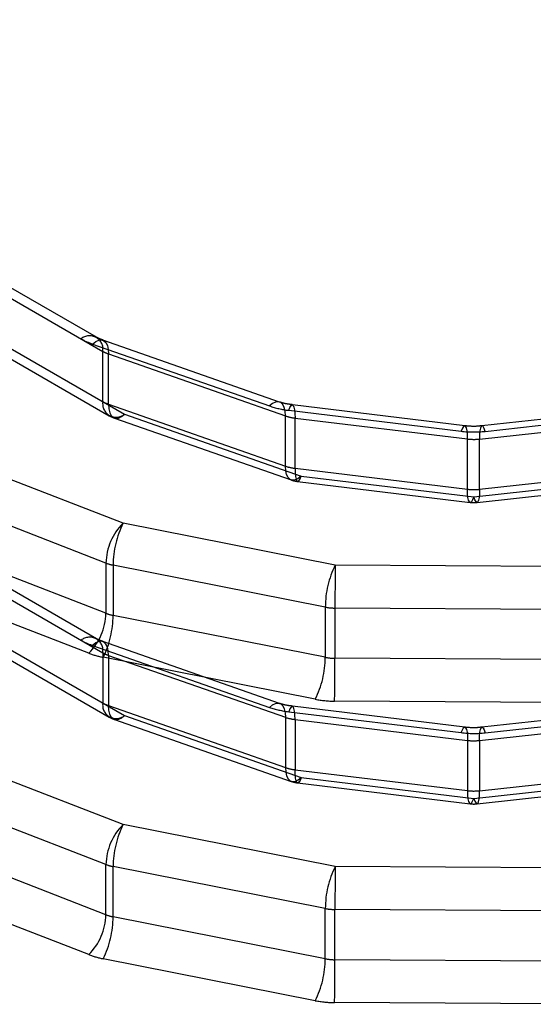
# Model space of a CAD drawing. Header units: inches. Extents: x 1907 to 2452, y -210 to -54.
# Tile 361 of 656: x 1990.6352 to 1990.7009, y -188.4119 to -188.2859. Entities that reach past the tile are written whole.
import ezdxf

# ---------------------------------------------------------------- set-up
doc = ezdxf.new("R2010")
doc.units = ezdxf.units.IN
doc.header["$LTSCALE"] = 0.5
doc.header["$MEASUREMENT"] = 0
doc.linetypes.add('HIDDEN', pattern=[0.22499999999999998, 0.15, -0.075])
doc.layers.add('SID-M-H', color=4, linetype='HIDDEN')

msp = doc.modelspace()

# ---------------------------------------------------------------- linework, layer by layer
at = {"layer": 'SID-M-H'}
for p, q in [((1990.572659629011, -188.2861000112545), (1990.645849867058, -188.3283523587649)), ((1990.645034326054, -188.3265498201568), (1990.574627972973, -188.2859050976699)), ((1990.575443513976, -188.2941370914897), (1990.648633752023, -188.3363894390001)), ((1990.576259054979, -188.2959396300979), (1990.646665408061, -188.3365843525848)), ((1990.572659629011, -188.3246767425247), (1990.645849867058, -188.3669290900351)), ((1990.645034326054, -188.365126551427), (1990.574627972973, -188.3244818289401)), ((1990.644549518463, -188.3274168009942), (1990.644947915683, -188.3270994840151)), ((1990.644549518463, -188.3274168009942), (1990.667162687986, -188.3353367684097)), ((1990.644947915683, -188.3270994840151), (1990.645331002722, -188.3269179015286)), ((1990.645331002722, -188.3269179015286), (1990.645684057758, -188.3268790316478)), ((1990.645684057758, -188.3268790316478), (1990.645993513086, -188.3269843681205)), ((1990.668464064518, -188.3348357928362), (1990.645850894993, -188.3269158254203)), ((1990.645993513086, -188.3269843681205), (1990.646247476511, -188.327229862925)), ((1990.646247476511, -188.327229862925), (1990.64643618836, -188.3276060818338)), ((1990.645849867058, -188.3347818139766), (1990.645849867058, -188.3283523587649)), ((1990.64643618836, -188.3276060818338), (1990.646552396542, -188.3280985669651)), ((1990.646552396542, -188.3280985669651), (1990.646591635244, -188.3286883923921)), ((1990.646591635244, -188.3286883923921), (1990.669204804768, -188.3366083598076)), ((1990.646591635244, -188.3351178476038), (1990.646591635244, -188.3286883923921)), ((1990.575443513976, -188.3327138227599), (1990.648633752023, -188.3749661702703)), ((1990.576259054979, -188.3345163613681), (1990.646665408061, -188.3751610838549)), ((1990.667944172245, -188.3348378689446), (1990.667561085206, -188.335019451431)), ((1990.668297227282, -188.3347989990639), (1990.667944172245, -188.3348378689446)), ((1990.66860668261, -188.3349043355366), (1990.668297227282, -188.3347989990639)), ((1990.668860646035, -188.3351498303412), (1990.66860668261, -188.3349043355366)), ((1990.646591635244, -188.3351178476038), (1990.669204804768, -188.3430378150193)), ((1990.646591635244, -188.3351178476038), (1990.646630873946, -188.3357076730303)), ((1990.646630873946, -188.3357076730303), (1990.646747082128, -188.3362001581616)), ((1990.646747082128, -188.3362001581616), (1990.646935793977, -188.3365763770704)), ((1990.667561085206, -188.335019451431), (1990.667162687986, -188.3353367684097)), ((1990.669049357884, -188.3355260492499), (1990.668860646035, -188.3351498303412)), ((1990.669165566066, -188.3360185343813), (1990.669049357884, -188.3355260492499)), ((1990.669204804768, -188.3366083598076), (1990.669165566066, -188.3360185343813)), ((1990.669628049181, -188.3358989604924), (1990.669785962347, -188.3355268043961)), ((1990.669628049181, -188.3358989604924), (1990.691694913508, -188.3385752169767)), ((1990.669785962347, -188.3355268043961), (1990.669937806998, -188.335292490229)), ((1990.669937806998, -188.335292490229), (1990.67007774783, -188.335205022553)), ((1990.67007774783, -188.335205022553), (1990.670200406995, -188.3352677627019)), ((1990.692168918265, -188.337881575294), (1990.670102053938, -188.3352053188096)), ((1990.670200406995, -188.3352677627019), (1990.670301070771, -188.335478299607)), ((1990.670301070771, -188.335478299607), (1990.670375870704, -188.335828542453)), ((1990.670375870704, -188.335828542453), (1990.670421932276, -188.3363050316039)), ((1990.716297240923, -188.3354884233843), (1990.694353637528, -188.3378936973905)), ((1990.694782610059, -188.338592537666), (1990.716726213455, -188.3361872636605)), ((1990.646935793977, -188.3365763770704), (1990.647189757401, -188.3368218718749)), ((1990.647189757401, -188.3368218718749), (1990.647499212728, -188.3369272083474)), ((1990.647332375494, -188.3368904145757), (1990.669945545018, -188.3448103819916)), ((1990.647499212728, -188.3369272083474), (1990.647852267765, -188.3368883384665)), ((1990.647852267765, -188.3368883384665), (1990.648235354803, -188.3367067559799)), ((1990.648235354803, -188.3367067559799), (1990.648633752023, -188.3363894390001)), ((1990.648633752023, -188.3363894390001), (1990.671246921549, -188.3443094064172)), ((1990.669204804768, -188.3430378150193), (1990.669204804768, -188.3366083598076)), ((1990.670421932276, -188.3363050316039), (1990.670437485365, -188.336889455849)), ((1990.670437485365, -188.336889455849), (1990.692504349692, -188.3395657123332)), ((1990.670437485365, -188.3433189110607), (1990.670437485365, -188.336889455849)), ((1990.694048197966, -188.339574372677), (1990.715991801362, -188.3371690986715)), ((1990.691852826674, -188.3382030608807), (1990.691694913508, -188.3385752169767)), ((1990.692004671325, -188.3379687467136), (1990.691852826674, -188.3382030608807)), ((1990.692144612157, -188.3378812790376), (1990.692004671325, -188.3379687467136)), ((1990.692267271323, -188.3379440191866), (1990.692144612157, -188.3378812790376)), ((1990.692367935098, -188.3381545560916), (1990.692267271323, -188.3379440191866)), ((1990.692442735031, -188.3385047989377), (1990.692367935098, -188.3381545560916)), ((1990.692488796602, -188.3389812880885), (1990.692442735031, -188.3385047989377)), ((1990.694104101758, -188.3385141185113), (1990.694062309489, -188.3389901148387)), ((1990.694171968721, -188.338164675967), (1990.694104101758, -188.3385141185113)), ((1990.694263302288, -188.3379552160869), (1990.694171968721, -188.338164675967)), ((1990.694374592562, -188.3378937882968), (1990.694263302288, -188.3379552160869)), ((1990.694501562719, -188.3379827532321), (1990.694374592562, -188.3378937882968)), ((1990.694639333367, -188.3382186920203), (1990.694501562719, -188.3379827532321)), ((1990.694782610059, -188.338592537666), (1990.694639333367, -188.3382186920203)), ((1990.648445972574, -188.3503484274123), (1990.620860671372, -188.3396395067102)), ((1990.692504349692, -188.3395657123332), (1990.692488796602, -188.3389812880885)), ((1990.692504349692, -188.3459951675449), (1990.692504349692, -188.3395657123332)), ((1990.694062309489, -188.3389901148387), (1990.694048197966, -188.339574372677)), ((1990.694048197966, -188.3460038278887), (1990.694048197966, -188.339574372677)), ((1990.66924404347, -188.3436276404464), (1990.669204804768, -188.3430378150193)), ((1990.669360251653, -188.3441201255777), (1990.66924404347, -188.3436276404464)), ((1990.670437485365, -188.3433189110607), (1990.692504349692, -188.3459951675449)), ((1990.670437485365, -188.3433189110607), (1990.670453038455, -188.3439033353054)), ((1990.694048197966, -188.3460038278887), (1990.715991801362, -188.3435985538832)), ((1990.646248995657, -188.3554491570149), (1990.618663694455, -188.3447402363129)), ((1990.669548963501, -188.3444963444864), (1990.669360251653, -188.3441201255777)), ((1990.669802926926, -188.344741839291), (1990.669548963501, -188.3444963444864)), ((1990.670112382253, -188.3448471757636), (1990.669802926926, -188.344741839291)), ((1990.67046543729, -188.3448083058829), (1990.670112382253, -188.3448471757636)), ((1990.670453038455, -188.3439033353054), (1990.670499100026, -188.3443798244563)), ((1990.670848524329, -188.3446267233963), (1990.67046543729, -188.3448083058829)), ((1990.670499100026, -188.3443798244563), (1990.670573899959, -188.3447300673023)), ((1990.670573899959, -188.3447300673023), (1990.670674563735, -188.3449406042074)), ((1990.670674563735, -188.3449406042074), (1990.6707972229, -188.3450033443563)), ((1990.670772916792, -188.3450030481), (1990.692839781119, -188.3476793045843)), ((1990.6707972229, -188.3450033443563), (1990.670937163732, -188.3449158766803)), ((1990.671246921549, -188.3443094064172), (1990.670848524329, -188.3446267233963)), ((1990.670937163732, -188.3449158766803), (1990.671089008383, -188.3446815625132)), ((1990.671089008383, -188.3446815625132), (1990.671246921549, -188.3443094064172)), ((1990.671246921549, -188.3443094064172), (1990.693313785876, -188.3469856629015)), ((1990.693313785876, -188.3469856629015), (1990.715257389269, -188.3445803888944)), ((1990.692519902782, -188.34657959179), (1990.692504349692, -188.3459951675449)), ((1990.693742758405, -188.3476845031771), (1990.715686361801, -188.345279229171)), ((1990.694048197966, -188.3460038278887), (1990.694034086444, -188.3465880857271)), ((1990.692565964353, -188.3470560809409), (1990.692519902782, -188.34657959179)), ((1990.692640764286, -188.3474063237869), (1990.692565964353, -188.3470560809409)), ((1990.692741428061, -188.347616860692), (1990.692640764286, -188.3474063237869)), ((1990.693004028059, -188.3475921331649), (1990.692864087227, -188.3476796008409)), ((1990.69315587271, -188.3473578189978), (1990.693004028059, -188.3475921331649)), ((1990.693313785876, -188.3469856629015), (1990.69315587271, -188.3473578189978)), ((1990.693457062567, -188.3473595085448), (1990.693313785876, -188.3469856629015)), ((1990.693594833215, -188.3475954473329), (1990.693457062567, -188.3473595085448)), ((1990.693721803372, -188.3476844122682), (1990.693594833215, -188.3475954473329)), ((1990.693924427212, -188.3474135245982), (1990.693833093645, -188.3476229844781)), ((1990.693992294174, -188.3470640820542), (1990.693924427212, -188.3474135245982)), ((1990.694034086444, -188.3465880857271), (1990.693992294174, -188.3470640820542)), ((1990.692864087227, -188.3476796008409), (1990.692741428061, -188.347616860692)), ((1990.693833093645, -188.3476229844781), (1990.693721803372, -188.3476844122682)), ((1990.646248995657, -188.3618786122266), (1990.618663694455, -188.3511696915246)), ((1990.675588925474, -188.3557176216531), (1990.648445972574, -188.3503484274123)), ((1990.644052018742, -188.3669793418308), (1990.616466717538, -188.3562704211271)), ((1990.646248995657, -188.3554491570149), (1990.646248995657, -188.3618786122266)), ((1990.67431272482, -188.3610824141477), (1990.64716977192, -188.3557132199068)), ((1990.64716977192, -188.3557132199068), (1990.64716977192, -188.3621426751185)), ((1990.71182476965, -188.3559378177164), (1990.675588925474, -188.3557176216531)), ((1990.67431272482, -188.3610824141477), (1990.67431272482, -188.3675118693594)), ((1990.711783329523, -188.3614252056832), (1990.675547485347, -188.3612050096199)), ((1990.675547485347, -188.3612050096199), (1990.675547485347, -188.3676344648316)), ((1990.67431272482, -188.3675118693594), (1990.64716977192, -188.3621426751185)), ((1990.644947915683, -188.3656762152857), (1990.644549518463, -188.3659935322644)), ((1990.644549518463, -188.3659935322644), (1990.667162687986, -188.3739134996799)), ((1990.645331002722, -188.3654946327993), (1990.644947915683, -188.3656762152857)), ((1990.645684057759, -188.3654557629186), (1990.645331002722, -188.3654946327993)), ((1990.645993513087, -188.3655610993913), (1990.645684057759, -188.3654557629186)), ((1990.668464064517, -188.373412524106), (1990.645850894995, -188.3654925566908)), ((1990.646247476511, -188.3658065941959), (1990.645993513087, -188.3655610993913)), ((1990.64643618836, -188.3661828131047), (1990.646247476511, -188.3658065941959)), ((1990.646552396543, -188.3666752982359), (1990.64643618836, -188.3661828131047)), ((1990.645849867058, -188.3669290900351), (1990.645849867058, -188.3733585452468)), ((1990.673036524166, -188.3728766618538), (1990.645893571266, -188.3675074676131)), ((1990.646591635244, -188.3672651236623), (1990.646552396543, -188.3666752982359)), ((1990.646591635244, -188.3672651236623), (1990.669204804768, -188.3751850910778)), ((1990.646591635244, -188.3672651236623), (1990.646591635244, -188.373694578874)), ((1990.711783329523, -188.3678546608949), (1990.675547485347, -188.3676344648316)), ((1990.646591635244, -188.373694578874), (1990.669204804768, -188.3816145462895)), ((1990.646630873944, -188.3742844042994), (1990.646591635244, -188.373694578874)), ((1990.667162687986, -188.3739134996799), (1990.667561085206, -188.3735961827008)), ((1990.667561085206, -188.3735961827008), (1990.667944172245, -188.3734146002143)), ((1990.667944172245, -188.3734146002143), (1990.668297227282, -188.3733757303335)), ((1990.668297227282, -188.3733757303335), (1990.66860668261, -188.3734810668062)), ((1990.66860668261, -188.3734810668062), (1990.668860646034, -188.3737265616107)), ((1990.668860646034, -188.3737265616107), (1990.669049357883, -188.3741027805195)), ((1990.669937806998, -188.3738692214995), (1990.669785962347, -188.3741035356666)), ((1990.670077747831, -188.3737817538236), (1990.669937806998, -188.3738692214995)), ((1990.670200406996, -188.3738444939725), (1990.670077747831, -188.3737817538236)), ((1990.692168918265, -188.3764583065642), (1990.670102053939, -188.3737820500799)), ((1990.670301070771, -188.3740550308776), (1990.670200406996, -188.3738444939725)), ((1990.670375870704, -188.3744052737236), (1990.670301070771, -188.3740550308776)), ((1990.711741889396, -188.3733420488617), (1990.67550604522, -188.3731218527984)), ((1990.716297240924, -188.3740651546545), (1990.694353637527, -188.3764704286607)), ((1990.646747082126, -188.3747768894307), (1990.646630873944, -188.3742844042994)), ((1990.646935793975, -188.3751531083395), (1990.646747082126, -188.3747768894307)), ((1990.647189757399, -188.375398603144), (1990.646935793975, -188.3751531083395)), ((1990.648235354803, -188.3752834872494), (1990.647852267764, -188.375465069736)), ((1990.648633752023, -188.3749661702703), (1990.648235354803, -188.3752834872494)), ((1990.648633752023, -188.3749661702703), (1990.671246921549, -188.3828861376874)), ((1990.669049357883, -188.3741027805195), (1990.669165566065, -188.3745952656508)), ((1990.669165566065, -188.3745952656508), (1990.669204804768, -188.3751850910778)), ((1990.669204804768, -188.3751850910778), (1990.669204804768, -188.3816145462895)), ((1990.669785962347, -188.3741035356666), (1990.669628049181, -188.3744756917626)), ((1990.669628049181, -188.3744756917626), (1990.691694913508, -188.3771519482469)), ((1990.670421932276, -188.3748817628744), (1990.670375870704, -188.3744052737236)), ((1990.670437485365, -188.3754661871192), (1990.670421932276, -188.3748817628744)), ((1990.694782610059, -188.3771692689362), (1990.716726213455, -188.3747639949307)), ((1990.647499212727, -188.3755039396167), (1990.647189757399, -188.375398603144)), ((1990.647332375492, -188.3754671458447), (1990.669945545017, -188.383387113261)), ((1990.647852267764, -188.375465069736), (1990.647499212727, -188.3755039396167)), ((1990.670437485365, -188.3754661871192), (1990.692504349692, -188.3781424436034)), ((1990.670437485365, -188.3754661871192), (1990.670437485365, -188.3818956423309)), ((1990.691852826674, -188.3767797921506), (1990.692004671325, -188.3765454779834)), ((1990.692004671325, -188.3765454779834), (1990.692144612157, -188.3764580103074)), ((1990.692144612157, -188.3764580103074), (1990.692267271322, -188.3765207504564)), ((1990.692267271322, -188.3765207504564), (1990.692367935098, -188.3767312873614)), ((1990.694048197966, -188.3781511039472), (1990.715991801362, -188.3757458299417)), ((1990.694171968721, -188.3767414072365), (1990.694263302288, -188.3765319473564)), ((1990.694263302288, -188.3765319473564), (1990.694374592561, -188.3764705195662)), ((1990.694374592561, -188.3764705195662), (1990.694501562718, -188.3765594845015)), ((1990.694501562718, -188.3765594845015), (1990.694639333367, -188.3767954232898)), ((1990.691694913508, -188.3771519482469), (1990.691852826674, -188.3767797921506)), ((1990.692367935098, -188.3767312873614), (1990.692442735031, -188.3770815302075)), ((1990.692442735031, -188.3770815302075), (1990.692488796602, -188.3775580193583)), ((1990.692488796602, -188.3775580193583), (1990.692504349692, -188.3781424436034)), ((1990.694048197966, -188.3781511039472), (1990.694062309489, -188.3775668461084)), ((1990.694062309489, -188.3775668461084), (1990.694104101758, -188.3770908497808)), ((1990.694104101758, -188.3770908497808), (1990.694171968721, -188.3767414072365)), ((1990.694639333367, -188.3767954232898), (1990.694782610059, -188.3771692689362)), ((1990.648445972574, -188.3889251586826), (1990.620860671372, -188.3782162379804)), ((1990.692504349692, -188.3781424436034), (1990.692504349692, -188.3845718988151)), ((1990.694048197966, -188.3781511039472), (1990.694048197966, -188.3845805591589)), ((1990.669204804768, -188.3816145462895), (1990.669244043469, -188.3822043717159)), ((1990.669244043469, -188.3822043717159), (1990.669360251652, -188.3826968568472)), ((1990.669360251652, -188.3826968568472), (1990.6695489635, -188.3830730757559)), ((1990.670437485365, -188.3818956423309), (1990.692504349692, -188.3845718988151)), ((1990.670453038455, -188.382480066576), (1990.670437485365, -188.3818956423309)), ((1990.670499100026, -188.3829565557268), (1990.670453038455, -188.382480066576)), ((1990.670848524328, -188.3832034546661), (1990.671246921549, -188.3828861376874)), ((1990.671246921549, -188.3828861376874), (1990.671089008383, -188.3832582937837)), ((1990.671246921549, -188.3828861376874), (1990.693313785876, -188.3855623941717)), ((1990.694048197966, -188.3845805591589), (1990.715991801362, -188.3821752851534)), ((1990.646248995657, -188.3940258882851), (1990.618663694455, -188.3833169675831)), ((1990.6695489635, -188.3830730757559), (1990.669802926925, -188.3833185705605)), ((1990.669802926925, -188.3833185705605), (1990.670112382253, -188.3834239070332)), ((1990.670112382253, -188.3834239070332), (1990.67046543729, -188.3833850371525)), ((1990.67046543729, -188.3833850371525), (1990.670848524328, -188.3832034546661)), ((1990.670573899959, -188.3833067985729), (1990.670499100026, -188.3829565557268)), ((1990.670674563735, -188.3835173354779), (1990.670573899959, -188.3833067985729)), ((1990.6707972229, -188.3835800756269), (1990.670674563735, -188.3835173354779)), ((1990.670772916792, -188.3835797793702), (1990.692839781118, -188.3862560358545)), ((1990.670937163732, -188.3834926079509), (1990.6707972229, -188.3835800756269)), ((1990.671089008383, -188.3832582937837), (1990.670937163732, -188.3834926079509)), ((1990.693313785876, -188.3855623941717), (1990.715257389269, -188.3831571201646)), ((1990.693742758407, -188.3862612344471), (1990.715686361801, -188.3838559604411)), ((1990.692504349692, -188.3845718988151), (1990.692519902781, -188.3851563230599)), ((1990.692519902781, -188.3851563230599), (1990.692565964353, -188.3856328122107)), ((1990.693992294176, -188.3856408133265), (1990.694034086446, -188.385164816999)), ((1990.694034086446, -188.385164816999), (1990.694048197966, -188.3845805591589)), ((1990.692565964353, -188.3856328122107), (1990.692640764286, -188.3859830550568)), ((1990.692640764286, -188.3859830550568), (1990.692741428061, -188.3861935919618)), ((1990.692741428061, -188.3861935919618), (1990.692864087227, -188.3862563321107)), ((1990.692864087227, -188.3862563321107), (1990.693004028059, -188.3861688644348)), ((1990.693004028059, -188.3861688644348), (1990.69315587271, -188.3859345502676)), ((1990.69315587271, -188.3859345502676), (1990.693313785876, -188.3855623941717)), ((1990.693313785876, -188.3855623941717), (1990.693457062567, -188.3859362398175)), ((1990.693457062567, -188.3859362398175), (1990.693594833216, -188.3861721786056)), ((1990.693594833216, -188.3861721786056), (1990.693721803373, -188.3862611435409)), ((1990.693721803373, -188.3862611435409), (1990.693833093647, -188.3861997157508)), ((1990.693833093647, -188.3861997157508), (1990.693924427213, -188.3859902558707)), ((1990.693924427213, -188.3859902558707), (1990.693992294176, -188.3856408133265)), ((1990.675588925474, -188.3942943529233), (1990.648445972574, -188.3889251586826)), ((1990.646248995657, -188.4004553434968), (1990.618663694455, -188.3897464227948)), ((1990.646248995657, -188.4004553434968), (1990.646248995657, -188.3940258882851)), ((1990.644052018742, -188.405556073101), (1990.616466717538, -188.3948471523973)), ((1990.67431272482, -188.3996591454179), (1990.64716977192, -188.394289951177)), ((1990.64716977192, -188.4007194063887), (1990.64716977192, -188.394289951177)), ((1990.71182476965, -188.3945145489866), (1990.675588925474, -188.3942943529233)), ((1990.67431272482, -188.4060886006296), (1990.67431272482, -188.3996591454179)), ((1990.711783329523, -188.4000019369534), (1990.675547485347, -188.3997817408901)), ((1990.675547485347, -188.4062111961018), (1990.675547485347, -188.3997817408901)), ((1990.67431272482, -188.4060886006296), (1990.64716977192, -188.4007194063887)), ((1990.673036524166, -188.411453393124), (1990.645893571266, -188.4060841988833)), ((1990.711783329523, -188.4064313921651), (1990.675547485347, -188.4062111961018)), ((1990.711741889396, -188.4119187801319), (1990.67550604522, -188.4116985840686))]:
    msp.add_line(p, q, dxfattribs=at)
for centre, radius, start, end in [((1990.644152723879, -188.3280770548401), 0.001719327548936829, 350.7859630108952, 129.2032852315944), ((1990.647409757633, -188.3191296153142), 0.008766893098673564, 240.2989289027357, 250.958398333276), ((1990.64802175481, -188.3245447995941), 0.004383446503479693, 240.2989288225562, 250.9583983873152), ((1990.647547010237, -188.3350571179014), 0.001719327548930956, 170.785963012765, 309.2032852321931), ((1990.648021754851, -188.3309742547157), 0.004383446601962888, 240.2989289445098, 250.9583982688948), ((1990.670998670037, -188.3242016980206), 0.01177728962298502, 250.9913989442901, 263.3168707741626), ((1990.648633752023, -188.3331747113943), 0.003937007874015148, 240.0026882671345, 250.6978602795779), ((1990.671122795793, -188.3310408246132), 0.005888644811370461, 250.9913989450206, 263.3168707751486), ((1990.693314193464, -188.3251369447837), 0.01353548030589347, 263.1291208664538, 276.2280750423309), ((1990.693313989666, -188.3328465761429), 0.006767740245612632, 263.1291209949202, 276.2280749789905), ((1990.671122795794, -188.3374702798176), 0.005888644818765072, 250.9913989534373, 263.3168707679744), ((1990.671246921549, -188.3410946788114), 0.003937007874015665, 250.6978602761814, 263.0849728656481), ((1990.693313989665, -188.3392760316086), 0.006767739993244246, 263.1291207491, 276.2280752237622), ((1990.693313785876, -188.3437709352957), 0.003937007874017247, 263.0849728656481, 276.2553112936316), ((1990.65366620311, -188.3556203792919), 0.007419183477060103, 134.7175620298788, 178.6775923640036), ((1990.659296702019, -188.3557638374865), 0.01212703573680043, 153.4770155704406, 179.7608498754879), ((1990.648219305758, -188.3503161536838), 0.005498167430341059, 249.0006349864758, 258.9953922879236), ((1990.686439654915, -188.3611330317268), 0.01212703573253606, 153.4770155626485, 179.7608498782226), ((1991.037192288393, -188.3611922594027), 0.3616448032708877, 179.1326140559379, 180.0020200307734), ((1990.675578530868, -188.3546128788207), 0.006592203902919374, 258.929563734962, 269.7301685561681), ((1990.638831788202, -188.3617073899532), 0.007419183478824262, 314.7175620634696, 358.6775923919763), ((1990.635042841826, -188.3620920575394), 0.01212703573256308, 333.4770155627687, 359.7608498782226), ((1990.648219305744, -188.3567456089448), 0.005498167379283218, 249.0006349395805, 258.9953923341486), ((1990.644152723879, -188.3666537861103), 0.001719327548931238, 350.785963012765, 129.203285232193), ((1990.647409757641, -188.3577063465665), 0.008766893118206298, 240.2989289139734, 250.9583983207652), ((1990.647992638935, -188.3567133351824), 0.01099633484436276, 249.0006350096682, 258.9953923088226), ((1990.648021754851, -188.363121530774), 0.004383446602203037, 240.2989289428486, 250.9583982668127), ((1990.662185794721, -188.3674612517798), 0.0121270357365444, 333.4770155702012, 359.7608498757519), ((1990.675578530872, -188.3610423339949), 0.006592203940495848, 258.929563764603, 269.730168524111), ((1990.31390267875, -188.3676472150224), 0.3616448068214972, 359.1326140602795, 0.002020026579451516), ((1990.647547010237, -188.3736338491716), 0.001719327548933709, 170.78596301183, 309.2032852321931), ((1990.648021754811, -188.3695509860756), 0.004383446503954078, 240.2989288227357, 250.9583983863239), ((1990.67099867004, -188.3627784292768), 0.01177728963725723, 250.991398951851, 263.3168707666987), ((1990.675568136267, -188.359937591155), 0.01318440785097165, 258.9295637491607, 269.730168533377), ((1990.648633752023, -188.3717514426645), 0.003937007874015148, 240.0026882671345, 250.6978602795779), ((1990.671122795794, -188.3696175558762), 0.005888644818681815, 250.991398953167, 263.3168707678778), ((1990.693314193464, -188.3637136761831), 0.01353548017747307, 263.1291208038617, 276.2280751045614), ((1990.693313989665, -188.3714233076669), 0.006767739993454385, 263.1291207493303, 276.2280752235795), ((1990.671122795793, -188.3760470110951), 0.005888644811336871, 250.9913989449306, 263.3168707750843), ((1990.671246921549, -188.3796714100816), 0.003937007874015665, 250.6978602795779, 263.0849728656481), ((1990.693313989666, -188.3778527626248), 0.006767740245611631, 263.1291209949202, 276.2280749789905), ((1990.693313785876, -188.3823476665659), 0.003937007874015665, 263.0849728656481, 276.2553112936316), ((1990.653666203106, -188.3941971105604), 0.007419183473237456, 134.7175620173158, 178.6775923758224), ((1990.659296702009, -188.3943405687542), 0.01212703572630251, 153.4770155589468, 179.7608498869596), ((1990.648219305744, -188.3888928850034), 0.00549816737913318, 249.0006349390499, 258.9953923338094), ((1990.686439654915, -188.3997097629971), 0.01212703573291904, 153.477015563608, 179.7608498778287), ((1991.037192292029, -188.3997689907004), 0.3616448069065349, 179.1326140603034, 180.0020200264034), ((1990.638831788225, -188.4002841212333), 0.007419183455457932, 314.7175619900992, 358.6775924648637), ((1990.648219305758, -188.395322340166), 0.005498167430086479, 249.0006349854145, 258.9953922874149), ((1990.675578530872, -188.3931896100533), 0.00659220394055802, 258.9295637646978, 269.7301685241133), ((1990.635042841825, -188.4006687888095), 0.01212703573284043, 333.4770155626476, 359.7608498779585), ((1990.64799263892, -188.3952900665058), 0.01099633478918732, 249.0006349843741, 258.9953923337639), ((1990.662185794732, -188.4060379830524), 0.01212703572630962, 333.4770155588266, 359.7608498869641), ((1990.675578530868, -188.3996190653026), 0.006592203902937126, 258.929563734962, 269.7301685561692), ((1990.313902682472, -188.4062239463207), 0.3616448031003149, 359.1326140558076, 0.002020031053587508), ((1990.675568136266, -188.3985143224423), 0.01318440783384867, 258.9295637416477, 269.7301685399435)]:
    msp.add_arc(centre, radius, start, end, dxfattribs=at)
for points, knots in [([(1990.645881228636, -188.326900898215), (1990.645688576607, -188.3268386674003), (1990.645345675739, -188.3267279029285), (1990.645129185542, -188.3266040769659), (1990.645034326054, -188.3265498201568)], [0, 0, 0, 0, 0.5618301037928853, 1, 1, 1, 1]), ([(1990.670118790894, -188.3351761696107), (1990.669771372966, -188.3351366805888), (1990.669160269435, -188.3350672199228), (1990.668673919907, -188.3349055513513), (1990.668464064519, -188.3348357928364)], [0, 0, 0, 0, 0.5685091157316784, 1, 1, 1, 1]), ([(1990.694340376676, -188.3378666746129), (1990.694148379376, -188.33789534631), (1990.693447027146, -188.3380000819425), (1990.69270662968, -188.3379314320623), (1990.692168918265, -188.3378815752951)], [0, 0, 0, 0, 0.2737530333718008, 0.9999999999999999, 0.9999999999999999, 0.9999999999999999, 0.9999999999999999]), ([(1990.645881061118, -188.3654775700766), (1990.645688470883, -188.3654153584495), (1990.645345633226, -188.3653046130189), (1990.645129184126, -188.3651808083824), (1990.645034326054, -188.365126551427)], [0, 0, 0, 0, 0.5617534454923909, 1, 1, 1, 1]), ([(1990.670118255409, -188.3737528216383), (1990.669771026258, -188.3737133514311), (1990.669160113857, -188.3736439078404), (1990.668673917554, -188.3734822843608), (1990.668464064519, -188.3734125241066)], [0, 0, 0, 0, 0.5683779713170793, 0.9999999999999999, 0.9999999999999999, 0.9999999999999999, 0.9999999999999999]), ([(1990.694340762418, -188.3764433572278), (1990.694148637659, -188.3764720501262), (1990.693447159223, -188.3765768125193), (1990.692706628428, -188.3765081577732), (1990.692168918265, -188.3764583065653)], [0, 0, 0, 0, 0.2738854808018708, 1, 1, 1, 1])]:
    msp.add_open_spline(points, degree=3, knots=knots, dxfattribs=at)

doc.saveas('drawing.dxf')
